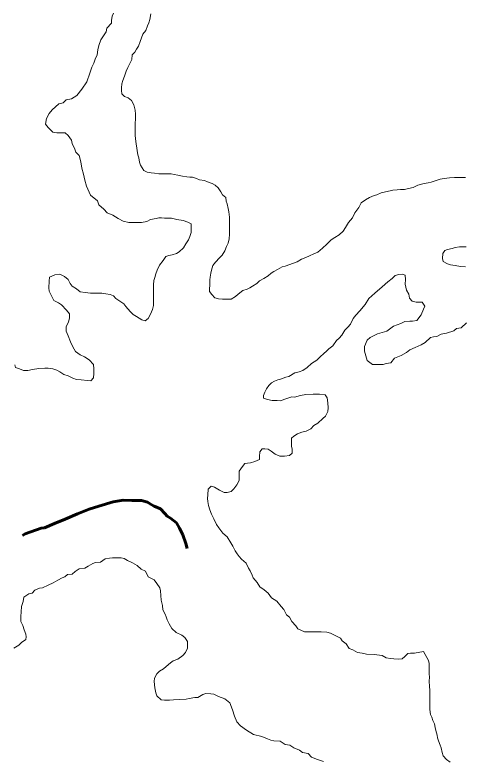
# Model space of a CAD drawing. Extents: x -1643653 to 4543381, y 1624270 to 13878484.
# Drawn here: x 620518 to 623810, y 8943403 to 8948886 of the extents above; entities that cross this region are included whole.
import ezdxf

# ---------------------------------------------------------------- set-up
doc = ezdxf.new("R2010")
doc.units = 0
doc.header["$LTSCALE"] = 200
doc.linetypes.add('LONG_DASH_SHORT_DASH', pattern=[9.9, 6, -1.2, 1.5, -1.2])
for name, color, linetype, lineweight in [('1', 7, 'Continuous', 13), ('25', 7, 'Continuous', 13), ('7', 7, 'LONG_DASH_SHORT_DASH', 60)]:
    doc.layers.add(name, color=color, linetype=linetype, lineweight=lineweight)

msp = doc.modelspace()

# ---------------------------------------------------------------- linework, layer by layer
at = {"layer": '1', "lineweight": 25}
msp.add_spline([(814781, 9009175.5), (814787.2, 9009173.4), (814796.9, 9009173.4), (814799.4, 9009172.4), (814805.1, 9009174.5), (814805.6, 9009176.5), (814811.7, 9009179.5), (814811.7, 9009179.5), (814801.5, 9009181), (814790.7, 9009181.5), (814784.1, 9009183.1), (814777.4, 9009185.1), (814778.4, 9009175.5)], degree=3, dxfattribs=at)
at = {"layer": '25'}
for points in [[(621240.8, 8948898.6), (621233.1, 8948876.2), (621227.9, 8948846.2), (621227.8, 8948826.1), (621192.5, 8948788.8), (621187.2, 8948761.3), (621164.5, 8948726.4), (621149.3, 8948704), (621134, 8948661.5), (621126.2, 8948629), (621120.9, 8948594), (621108.2, 8948561.5), (621098, 8948531.6), (621082.7, 8948501.6), (621067.4, 8948459.2), (621046.9, 8948394.2), (621009, 8948341.9), (620973.6, 8948294.6), (620933.4, 8948269.8), (620893.3, 8948262.5), (620871.8, 8948240.8), (620839.7, 8948232.1), (620839.7, 8948232.1), (620790.2, 8948188.4), (620769.8, 8948162.2), (620749.4, 8948124.4), (620741.9, 8948083.3), (620761.7, 8948058.1), (620796.5, 8948025.3), (620826.4, 8948020.1), (620846.5, 8948020), (620866.5, 8948019.9), (620886.5, 8948019.7), (620908.8, 8947999.6), (620933.6, 8947966.9), (620938.4, 8947941.8), (620958.1, 8947899.1), (620965.4, 8947879), (620988.4, 8947853.3), (621002, 8947807.1)], [(621309.6, 8948405), (621322.3, 8948437.5), (621335.1, 8948472.4), (621347.8, 8948499.9), (621360.5, 8948524.8), (621375.8, 8948559.8), (621378.5, 8948592.3), (621398.7, 8948612.2), (621411.4, 8948634.6), (621426.6, 8948657.1), (621436.8, 8948692.1), (621457.2, 8948744.5), (621480, 8948771.9), (621492.7, 8948806.8), (621500.4, 8948829.3), (621508.1, 8948851.8), (621515.9, 8948894.3)], [(622590, 8947072.2), (622557.4, 8947059.8), (622537.3, 8947052.5), (622502.2, 8947040.2), (622482.2, 8947035.3), (622447, 8947015.5), (622419.4, 8947000.7), (622399.3, 8946988.3), (622379.1, 8946968.4), (622346.5, 8946948.6), (622313.8, 8946931.3), (622293.7, 8946913.9), (622263.5, 8946894.1), (622243.4, 8946881.7), (622223.3, 8946871.8), (622193.2, 8946862), (622158, 8946834.7), (622137.9, 8946817.3), (622105.2, 8946797.5), (622075.2, 8946797.7), (622042.7, 8946797.9), (622012.7, 8946800.6), (621985.2, 8946808.3), (621965.4, 8946830.9), (621948.1, 8946853.6), (621948.2, 8946876.1), (621948.4, 8946898.7), (621948.7, 8946938.7), (621951.4, 8946958.7), (621956.6, 8946988.7), (621961.8, 8947011.2), (621972, 8947046.2), (621992.2, 8947068.6), (622020, 8947101), (622040.1, 8947120.8), (622060.4, 8947153.3), (622073.2, 8947185.7), (622083.3, 8947208.2), (622091.1, 8947240.7), (622093.8, 8947275.7), (622094, 8947295.7), (622094.1, 8947315.8), (622094.5, 8947355.8), (622094.6, 8947378.4), (622094.8, 8947400.9), (622090.1, 8947438.5), (622085.3, 8947463.5), (622078, 8947498.6), (622070.7, 8947518.7), (622065.9, 8947543.8), (622043.5, 8947564), (622031.2, 8947586.6), (622011.4, 8947616.7), (621989, 8947634.4), (621966.6, 8947647.1), (621931.7, 8947659.8), (621909.3, 8947670), (621874.3, 8947675.2), (621851.8, 8947685.4), (621821.9, 8947693.1), (621801.9, 8947693.2), (621779.4, 8947695.9), (621749.4, 8947701.1), (621714.5, 8947708.8), (621687, 8947714), (621664.5, 8947719.2), (621632, 8947719.4), (621604.5, 8947719.6), (621574.5, 8947719.8), (621542, 8947722.5), (621519.5, 8947725.1), (621489.5, 8947730.3), (621464.6, 8947743), (621439.8, 8947781.9), (621439.8, 8947781.9), (621432.8, 8947805.4), (621428.1, 8947836), (621421, 8947857.1), (621416.3, 8947890), (621416.3, 8947890), (621406.9, 8947955.9), (621406.9, 8947955.9), (621406.9, 8947955.9), (621401.6, 8948001.3), (621401.6, 8948001.3), (621401.8, 8948038.9), (621402.1, 8948066.4), (621402.2, 8948088.9), (621402.5, 8948124), (621402.7, 8948156.5), (621400.5, 8948186.6), (621395.6, 8948206.7), (621390.8, 8948226.7), (621373.5, 8948256.9), (621348.6, 8948277.1), (621323.7, 8948287.2), (621303.8, 8948307.4), (621301.5, 8948329.9), (621301.7, 8948350), (621301.9, 8948380), (621309.6, 8948405)], [(621002, 8947807.1), (621010.2, 8947760.9), (621021.1, 8947717.4), (621032, 8947671.2), (621042.8, 8947627.7), (621073.1, 8947562.9), (621125.3, 8947520), (621135.1, 8947489.8), (621169.8, 8947459.6), (621194.6, 8947431.9), (621237, 8947414.1), (621276.9, 8947391.3), (621311.7, 8947371), (621354.2, 8947360.7), (621374.2, 8947360.6), (621394.2, 8947360.5), (621424.2, 8947360.3), (621446.7, 8947360.1), (621486.8, 8947367.4), (621514.4, 8947382.2), (621554.5, 8947389.4), (621574.5, 8947394.3), (621594.5, 8947394.2), (621617, 8947394), (621637, 8947393.9), (621667.1, 8947393.7), (621707, 8947383.4), (621754.5, 8947375.6), (621786.9, 8947362.9), (621811.8, 8947350.2), (621811.6, 8947327.7), (621811.3, 8947287.6), (621803.6, 8947257.6), (621793.4, 8947232.6), (621773.2, 8947205.2), (621755.4, 8947175.3), (621725.2, 8947145.5)], [(623827.6, 8947692.3), (623802.8, 8947692.5), (623780.2, 8947692.7), (623747.7, 8947692.9), (623710.2, 8947688.1), (623670.1, 8947683.4), (623642.6, 8947678.6), (623597.5, 8947663.8), (623574.9, 8947656.5), (623554.8, 8947651.6), (623524.8, 8947646.8), (623504.8, 8947641.9), (623477.2, 8947634.6), (623444.5, 8947617.3), (623409.5, 8947610), (623379.4, 8947602.7), (623349.4, 8947602.9), (623326.8, 8947600.5), (623294.3, 8947598.2), (623274.3, 8947593.4), (623239.2, 8947586.1), (623209.1, 8947578.8), (623176.5, 8947564), (623156.5, 8947559.1), (623123.8, 8947544.3), (623093.7, 8947527), (623061, 8947504.7), (623043.2, 8947472.2), (623015.4, 8947432.3), (622997.6, 8947394.9), (622967.4, 8947360.1), (622947.1, 8947325.2), (622929.4, 8947297.7), (622899.2, 8947270.4), (622869, 8947250.6), (622841.3, 8947233.2), (622808.6, 8947200.9), (622778.4, 8947173.6), (622743.1, 8947143.7), (622713, 8947131.4), (622682.9, 8947116.6), (622655.3, 8947104.3), (622622.7, 8947092), (622590, 8947072.2)], [(621725.2, 8947145.5), (621705.1, 8947133.1), (621672.5, 8947123.3), (621647.5, 8947118.4), (621627.4, 8947111.1), (621607.1, 8947081.2), (621579.4, 8947046.3), (621561.6, 8947011.4), (621553.9, 8946983.9), (621546.2, 8946956.4), (621538.5, 8946933.9), (621535.8, 8946903.9), (621535.6, 8946881.3), (621535.3, 8946838.8), (621535, 8946808.8), (621534.9, 8946786.2), (621534.6, 8946751.2), (621529.4, 8946721.2), (621514.1, 8946686.2), (621496.4, 8946656.3), (621473.7, 8946638.9), (621448.8, 8946646.6), (621411.4, 8946669.4), (621386.5, 8946684.6), (621364.2, 8946707.2), (621332, 8946742.5), (621317.1, 8946762.6), (621287.2, 8946782.8), (621259.9, 8946803.1), (621242.5, 8946823.2), (621217.6, 8946830.9), (621185.1, 8946836.1), (621155.1, 8946841.3), (621122.6, 8946841.5), (621095.1, 8946841.7), (621072.6, 8946841.8), (621032.6, 8946847.1), (620997.6, 8946852.4), (620970.3, 8946872.6), (620937.9, 8946892.8), (620923.1, 8946912.9), (620908.3, 8946943.1), (620880.9, 8946963.3), (620848.6, 8946981), (620811, 8946976.3), (620770.8, 8946959), (620768.1, 8946929), (620767.8, 8946881.4), (620770.1, 8946856.4), (620784.8, 8946826.2), (620804.6, 8946788.6), (620837, 8946770.8), (620859.3, 8946755.6), (620896.6, 8946717.8), (620918.9, 8946690.2), (620918.6, 8946657.6), (620910.9, 8946630.1), (620893.1, 8946595.2), (620892.9, 8946562.7), (620907.6, 8946527.5), (620924.8, 8946484.8), (620942, 8946447.2), (620961.8, 8946412), (620996.6, 8946389.2), (621029, 8946374)], [(623827.8, 8947036.4), (623790.3, 8947036.7), (623752.8, 8947044.4), (623717.8, 8947049.7), (623695.4, 8947057.3), (623663, 8947075.1), (623658.2, 8947097.6), (623660.9, 8947132.7), (623676.1, 8947155.1), (623696.2, 8947162.5), (623728.8, 8947169.8), (623751.3, 8947177.1), (623783.9, 8947181.9), (623803.9, 8947181.8), (623833.9, 8947181.6)], [(622691, 8945845.7), (622691, 8945845.7), (622713.4, 8945869.7), (622743.6, 8945887), (622778.8, 8945921.8), (622799, 8945936.7), (622816.7, 8945971.6), (622819.5, 8945999.1), (622817.2, 8946036.7), (622812.5, 8946071.8), (622797.7, 8946094.4), (622797.7, 8946094.4), (622756.2, 8946100.3), (622708, 8946100.3), (622654.2, 8946097.5), (622614.6, 8946089), (622572.1, 8946077.7), (622552.5, 8946081), (622514.8, 8946068.7), (622467.2, 8946051.5), (622444.7, 8946051.7), (622407.2, 8946051.9), (622372.2, 8946059.7), (622344.8, 8946069.9), (622344.9, 8946089.9), (622352.6, 8946114.9), (622365.3, 8946139.8), (622383, 8946162.2), (622403.2, 8946182.1), (622425.8, 8946194.5), (622448.3, 8946204.4), (622468.4, 8946209.2), (622488.5, 8946216.6), (622508.5, 8946224), (622531.1, 8946228.8), (622574.9, 8946256), (622574.9, 8946256), (622606.1, 8946264.5), (622631.6, 8946273), (622665.5, 8946295.6), (622696.7, 8946323.9), (622736.3, 8946349.4), (622759, 8946374.9), (622787.3, 8946397.5), (622807.1, 8946414.5), (622824.1, 8946431.5), (622852.4, 8946454.1), (622880.7, 8946494.4), (622900.9, 8946511.8), (622918.6, 8946534.2), (622941.3, 8946569.1), (622964, 8946591.5), (622984.2, 8946613.9), (623002, 8946656.3), (623022.2, 8946681.2), (623052.1, 8946712.6), (623090, 8946759.3), (623116.7, 8946801.6), (623161.1, 8946841.6), (623216.8, 8946888.3), (623256.8, 8946926.1), (623290.2, 8946948.3), (623310.2, 8946972.7), (623339.1, 8946979.4), (623363.6, 8946981.6), (623385.8, 8946975), (623388.1, 8946941.6), (623384.1, 8946906.7), (623394.7, 8946863.8), (623412.5, 8946834.9), (623417, 8946803.8), (623437, 8946783.8), (623465.6, 8946775.9), (623510.7, 8946775.7), (623527.9, 8946745.5), (623520.3, 8946723), (623502.5, 8946683.1), (623469.6, 8946640.7), (623439.6, 8946635.9), (623419.6, 8946636.1), (623382, 8946633.8), (623351.9, 8946619), (623299.2, 8946599.3), (623248.9, 8946562.1), (623181.2, 8946542.5), (623128.5, 8946515.3), (623105.8, 8946495.4), (623085.5, 8946450.5), (623085.2, 8946415.5), (623095, 8946380.3), (623104.7, 8946347.7), (623144.5, 8946317.4), (623182, 8946317.2), (623222, 8946316.9), (623244.6, 8946324.3), (623279.7, 8946329.1), (623307.4, 8946363.9), (623355.1, 8946383.6), (623395.3, 8946405.9), (623418, 8946425.8), (623458.1, 8946443)], [(623458.1, 8946443), (623503.3, 8946462.8), (623530.9, 8946480.1), (623571.2, 8946514.9), (623593.8, 8946519.7), (623616.3, 8946522.1), (623648.9, 8946539.4), (623689, 8946546.7), (623741.7, 8946563.8), (623761.8, 8946581.2), (623796.8, 8946586), (623834.6, 8946623.3)], [(621029, 8946374), (621063.9, 8946351.2), (621096.1, 8946318.5), (621098.4, 8946285.9), (621098.1, 8946250.8), (621095.4, 8946218.3), (621075.2, 8946198.4), (621050.2, 8946201.1), (621005.2, 8946203.9), (620970.2, 8946206.6), (620942.8, 8946216.8), (620907.9, 8946234.6), (620878, 8946244.8), (620848.1, 8946262.5), (620825.7, 8946275.2), (620795.7, 8946285.4), (620760.8, 8946290.6), (620738.2, 8946290.8), (620693.2, 8946288.6), (620645.6, 8946281.4), (620613.1, 8946274.1), (620580.6, 8946274.3), (620550.6, 8946284.5), (620520.7, 8946294.7), (620515.8, 8946314.8)], [(623518.7, 8944209.5), (623453.5, 8944194.9), (623423.5, 8944195.1), (623403.5, 8944192.7), (623383.3, 8944172.8), (623363.2, 8944155.4), (623335.6, 8944153.1), (623300.6, 8944153.3), (623278.1, 8944156), (623245.7, 8944161.2), (623215.8, 8944178.9), (623155.8, 8944186.8), (623100.8, 8944189.7), (623068.3, 8944194.9), (623033.4, 8944200.2), (623001, 8944220.4), (622973.6, 8944230.6), (622951.3, 8944265.8), (622921.5, 8944286), (622909.1, 8944306.1), (622874.2, 8944323.9), (622836.9, 8944344.2), (622809.4, 8944349.4), (622766.9, 8944352.2), (622729.4, 8944352.4), (622691.9, 8944352.7), (622644.3, 8944353), (622597, 8944375.8), (622582.2, 8944395.9), (622552.4, 8944428.7), (622535.1, 8944461.3), (622512.8, 8944479), (622493, 8944516.7), (622473.2, 8944539.3), (622441, 8944577.1), (622403.7, 8944602.4), (622378.9, 8944637.6), (622349.1, 8944660.3), (622316.7, 8944683.1), (622297, 8944715.8), (622267.2, 8944748.5), (622259.8, 8944768.6), (622245.1, 8944801.2), (622232.7, 8944821.3), (622215.5, 8944856.5), (622183.2, 8944886.8), (622165.9, 8944906.9), (622151, 8944927), (622136.2, 8944947.2), (622118.9, 8944982.3), (622104.1, 8945007.4), (622076.9, 8945050.2), (622044.6, 8945077.9), (622014.9, 8945118.2), (621997.6, 8945140.8), (621977.9, 8945183.5), (621961.8, 8945217.2), (621948.8, 8945249.6), (621940.2, 8945282), (621933.7, 8945310), (621931.5, 8945333.8), (621935.8, 8945359.6), (621937, 8945401.6), (621959.7, 8945424), (621984.7, 8945416.3), (622019.5, 8945393.6), (622054.4, 8945375.8), (622076.9, 8945375.7), (622107, 8945383), (622127.1, 8945402.9), (622147.3, 8945432.8), (622165.1, 8945465.2), (622165.4, 8945502.8), (622165.6, 8945532.8), (622188.4, 8945567.7), (622206.1, 8945590.1), (622226.1, 8945592.5), (622248.6, 8945594.8), (622281.2, 8945604.6), (622313.8, 8945619.4), (622314, 8945642), (622316.8, 8945674.5), (622334.4, 8945696.9), (622354.7, 8945698.4), (622378.4, 8945694.1), (622399.3, 8945681.4), (622429.2, 8945658.7), (622464.1, 8945643.5), (622499.1, 8945643.2), (622534.2, 8945648), (622554.3, 8945665.4), (622554.5, 8945695.4), (622549.7, 8945718), (622549.4, 8945757.9), (622549.4, 8945774.9), (622549.4, 8945774.9), (622566.4, 8945791.9), (622594.7, 8945808.9), (622625.9, 8945820.2), (622657, 8945828.7), (622691, 8945845.7)], [(620510.5, 8944233.4), (620545.7, 8944255.7), (620565.8, 8944275.6), (620598.5, 8944295.4), (620601.1, 8944315.4), (620598.8, 8944335.4), (620586.5, 8944368.1), (620576.7, 8944398.2), (620562, 8944428.3), (620562.2, 8944465.8), (620562.5, 8944500.9), (620565.3, 8944538.4), (620578.1, 8944575.9), (620583.3, 8944608.4), (620618.6, 8944633.2), (620643.6, 8944638.1), (620663.8, 8944657.9), (620698.9, 8944672.7), (620721.4, 8944675.1), (620761.6, 8944694.8), (620799.2, 8944712.1), (620831.9, 8944731.9), (620864.5, 8944749.2), (620884.6, 8944756.6), (620904.8, 8944774), (620937.3, 8944776.3), (620959.9, 8944796.2), (620990.1, 8944816), (621030.2, 8944820.8), (621055.3, 8944835.6), (621090.5, 8944855.4), (621110.5, 8944862.8), (621145.5, 8944865.1), (621180.8, 8944889.9), (621213.3, 8944894.7), (621233.3, 8944897), (621265.8, 8944896.8), (621298.3, 8944896.6), (621320.8, 8944891.4), (621345.7, 8944876.2), (621380.6, 8944861), (621415.5, 8944840.7), (621445.3, 8944813), (621477.7, 8944797.8), (621497.4, 8944757.6), (621539.7, 8944734.8), (621559.5, 8944707.1), (621581.8, 8944676.9), (621586.6, 8944654.3), (621588.9, 8944619.3), (621591.1, 8944586.7), (621596, 8944566.7), (621600.8, 8944546.6), (621603.1, 8944514), (621620.4, 8944483.9), (621627.7, 8944463.8), (621635, 8944441.2), (621649.8, 8944411.1), (621669.6, 8944378.4), (621701.9, 8944348.2), (621744.2, 8944327.8), (621766.6, 8944310.2), (621786.4, 8944282.5), (621786.2, 8944260), (621786, 8944232.4), (621770.8, 8944200), (621750.6, 8944180.1), (621715.4, 8944152.8), (621680.3, 8944140.5), (621660.2, 8944125.6), (621629.9, 8944098.3)], [(623715, 8943394.5), (623687.7, 8943414.7), (623662.9, 8943442.4), (623655.6, 8943465), (623648.3, 8943500.1), (623641, 8943520.2), (623628.7, 8943552.8), (623621.3, 8943572.9), (623619, 8943592.9), (623609.3, 8943628.1), (623604.4, 8943650.6), (623599.6, 8943675.7), (623587.3, 8943700.8), (623580, 8943725.9), (623570.2, 8943746), (623565.4, 8943781.1), (623565.6, 8943806.1), (623566, 8943853.7), (623566.2, 8943883.7), (623566.5, 8943926.3), (623564.2, 8943948.8), (623562, 8943993.9), (623562.2, 8944016.4), (623559.9, 8944046.5), (623560.1, 8944074), (623560.3, 8944094), (623560.5, 8944119.1), (623555.7, 8944141.6), (623518.7, 8944209.5)], [(621629.9, 8944098.3), (621609.8, 8944080.9), (621579.6, 8944063.6), (621559.5, 8944043.7), (621544.2, 8944011.2), (621541.6, 8943988.7), (621546.2, 8943941.1), (621553.4, 8943903.5), (621560.8, 8943883.4), (621593.1, 8943853.2), (621615.5, 8943850.5), (621653.1, 8943850.3), (621683.1, 8943852.6), (621728.1, 8943854.8), (621775.7, 8943857), (621798.2, 8943861.8), (621838.3, 8943869.1), (621860.8, 8943871.4), (621898.5, 8943891.2), (621921, 8943898.6), (621956.1, 8943898.3), (621978.5, 8943895.7), (622013.4, 8943877.9), (622060.8, 8943860.1), (622097.4, 8943831.2), (622116.1, 8943779.7), (622130.7, 8943732.3), (622149, 8943692.2), (622174.5, 8943663), (622218.3, 8943630.1), (622218.3, 8943630.1), (622269.5, 8943597.3), (622269.5, 8943597.3), (622331.5, 8943582.7), (622331.5, 8943582.7), (622372.9, 8943566.9), (622397.8, 8943556.7), (622420.3, 8943551.6), (622465.3, 8943548.8), (622502.6, 8943526), (622537.6, 8943520.8), (622567.5, 8943500.5), (622607.3, 8943482.8), (622629.7, 8943465.1), (622672.2, 8943459.8), (622697, 8943432.1), (622739.4, 8943414.3), (622784.3, 8943399)]]:
    msp.add_lwpolyline(points, dxfattribs=at)
at = {"layer": '7'}
msp.add_lwpolyline([(621783.7, 8944964.3), (621773, 8945001.4), (621750.9, 8945066.5), (621726.2, 8945114.2), (621704, 8945154.4), (621661.7, 8945187.1), (621636.8, 8945202.3), (621619.5, 8945222.4), (621587.2, 8945257.6), (621539.8, 8945275.3), (621517.4, 8945288), (621492.5, 8945305.6), (621447.6, 8945318.4), (621377.6, 8945318.8), (621312.6, 8945321.6), (621240, 8945307), (621134.8, 8945277.5), (621062.2, 8945255.4), (620976.9, 8945220.8), (620886.7, 8945181.2), (620809, 8945149.1), (620733.7, 8945117), (620711.2, 8945114.6), (620593.4, 8945072.7), (620573.2, 8945060.5)], dxfattribs=at)

doc.saveas('drawing.dxf')
